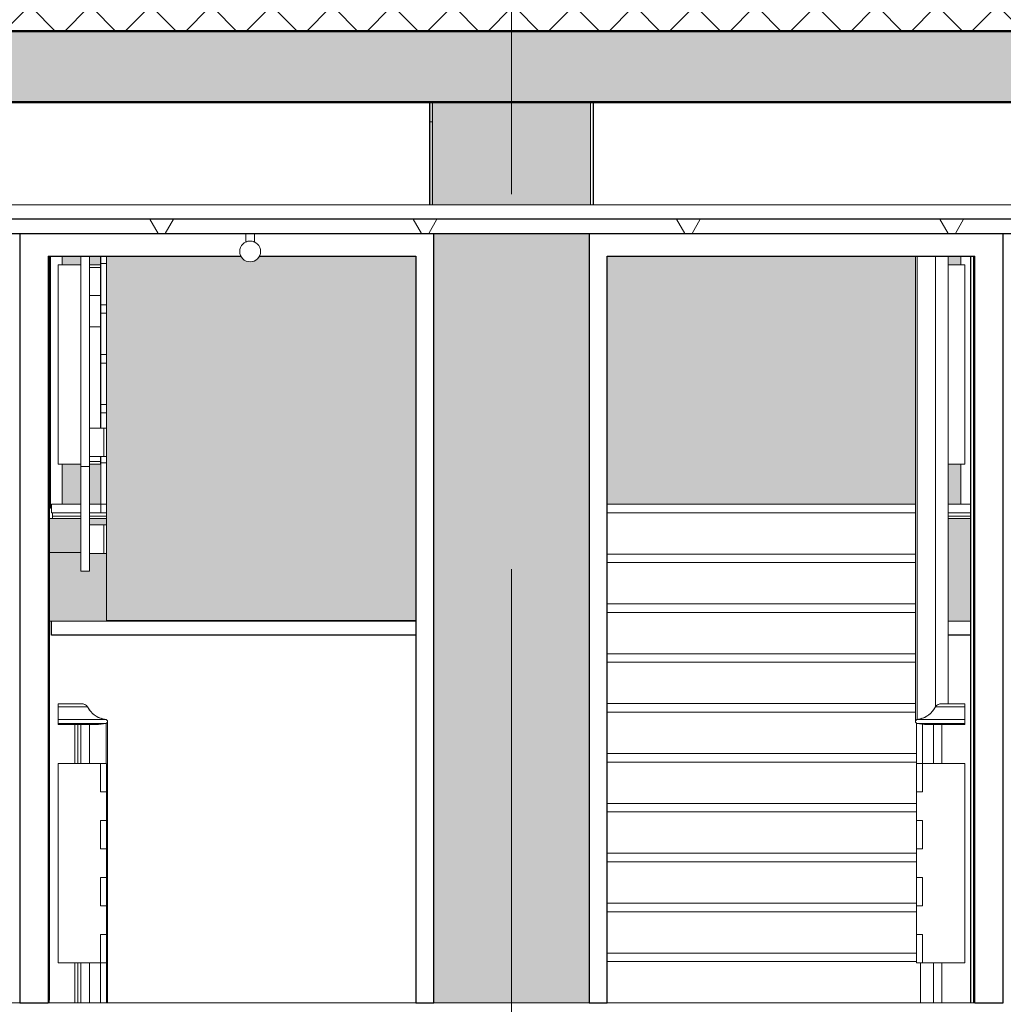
# Model space of a CAD drawing. Extents: x 50445 to 145605, y -10968 to 41989.
# Tile 283 of 338: x 100471 to 103921, y 12182 to 15637. Entities that reach past the tile are written whole.
import ezdxf

# ---------------------------------------------------------------- set-up
doc = ezdxf.new("R2010")
doc.units = 0
doc.header["$LTSCALE"] = 414.30304
doc.header["$MEASUREMENT"] = 0
doc.linetypes.add('stramien', pattern=[22.225, 12.7, -3.175, 3.175, -3.175])
doc.layers.get('0').update_dxf_attribs({"linetype": 'CONTINUOUS'})
for name, color, linetype, lineweight in [('A-CLNG-PATT', 5, 'CONTINUOUS', 25), ('A-CLNG-SUSP', 5, 'CONTINUOUS', 25), ('A-DETL', 5, 'CONTINUOUS', 18), ('A-DOOR', 1, 'CONTINUOUS', 25), ('A-EQPM', 6, 'CONTINUOUS', 18), ('A-FLOR-OTLN', 6, 'CONTINUOUS', 18), ('A-FLOR-PATT', 8, 'CONTINUOUS', 50), ('A-GENM', 6, 'CONTINUOUS', 18), ('I-WALL', 2, 'CONTINUOUS', 25), ('S-BEAM', 4, 'CONTINUOUS', 18), ('S-GRID', 1, 'CONTINUOUS', 18)]:
    doc.layers.add(name, color=color, linetype=linetype, lineweight=lineweight)

# ---------------------------------------------------------------- blocks, each defined once
blk = doc.blocks.new('34_leuning zijkant betontrap trappenhuis westgevel staandaard links - 24_betontrap trappenhuis 3500 hoog-2949909-plotview doorsnede C C  -  1 op 100')
at = {"layer": 'A-EQPM'}
for p, q in [((19509.8, 9069.3), (19426.6, 9069.3)), ((19426.6, 9059.1), (19426.6, 9069.3)), ((19426.6, 9014.4), (19426.6, 9059.1)), ((19529.9, 9059.1), (19426.6, 9059.1)), ((19426.6, 9000.9), (19426.6, 9014.4)), ((19426.6, 9014.4), (19593.8, 9014.4)), ((19426.6, 8996.9), (19426.6, 9000.9)), ((19594.8, 9000.9), (19426.6, 9000.9)), ((19426.6, 8996.9), (19565.9, 8996.9)), ((19484.7, 8996.9), (19484.7, 8860)), ((19495.2, 8860), (19495.2, 8996.9)), ((19506.6, 8860), (19506.6, 8996.9)), ((19536.6, 8996.9), (19536.6, 8860)), ((19594.7, 9000.9), (19568.4, 8996.9)), ((19594.7, 8860), (19594.7, 9000.9)), ((19599.6, 8020), (19599.6, 9006.5)), ((19574.6, 8860), (19426.6, 8860)), ((19426.6, 8860), (19426.6, 8160)), ((19574.6, 8760), (19574.6, 8860)), ((19574.6, 8760), (19574.6, 8860)), ((19574.6, 8860), (19596.6, 8860)), ((19596.6, 8860), (19596.6, 8760)), ((19596.6, 8760), (19574.6, 8760)), ((19596.6, 8760), (19574.6, 8760)), ((19596.6, 8660), (19596.6, 8760)), ((19574.6, 8560), (19574.6, 8660)), ((19574.6, 8660), (19596.6, 8660)), ((19574.6, 8560), (19574.6, 8660)), ((19596.6, 8660), (19574.6, 8660)), ((19596.6, 8660), (19596.6, 8560)), ((19596.6, 8560), (19574.6, 8560)), ((19596.6, 8560), (19574.6, 8560)), ((19596.6, 8460), (19596.6, 8560)), ((19574.6, 8360), (19574.6, 8460)), ((19574.6, 8460), (19596.6, 8460)), ((19574.6, 8360), (19574.6, 8460)), ((19596.6, 8460), (19574.6, 8460)), ((19596.6, 8460), (19596.6, 8360)), ((19596.6, 8360), (19574.6, 8360)), ((19596.6, 8360), (19574.6, 8360)), ((19596.6, 8260), (19596.6, 8360)), ((19574.6, 8160), (19574.6, 8260)), ((19574.6, 8260), (19596.6, 8260)), ((19574.6, 8160), (19574.6, 8260)), ((19596.6, 8260), (19574.6, 8260)), ((19596.6, 8260), (19596.6, 8160)), ((19426.6, 8160), (19574.6, 8160)), ((19484.7, 8160), (19484.7, 8020)), ((19495.2, 8020), (19495.2, 8160)), ((19506.6, 8020), (19506.6, 8160)), ((19536.6, 8160), (19536.6, 8020)), ((19596.6, 8160), (19574.6, 8160)), ((19574.6, 8020), (19574.6, 8160)), ((19596.6, 8160), (19596.6, 8020)), ((19506.6, 6401.7), (19506.6, 7140)), ((19536.6, 7140), (19536.6, 6401.7)), ((19574.6, 6536.7), (19574.6, 7140)), ((19506.6, 7110), (19426.6, 7110)), ((19426.6, 7110), (19426.6, 6410)), ((19574.6, 7110), (19536.6, 7110)), ((19536.6, 7100), (19574.6, 7100)), ((19536.6, 7001.7), (19574.6, 7001.7)), ((19574.6, 6836.7), (19574.6, 6924.2)), ((19576.6, 6924.2), (19574.6, 6924.2)), ((19574.6, 6891.7), (19536.6, 6891.7)), ((19576.6, 6836.7), (19574.6, 6836.7)), ((19536.6, 6536.7), (19586.6, 6536.7)), ((19586.6, 6436.7), (19586.6, 6536.7)), ((19586.6, 6536.7), (19596.6, 6536.7)), ((19586.6, 6436.7), (19536.6, 6436.7)), ((19574.6, 6410), (19574.6, 6436.7)), ((19596.6, 6436.7), (19586.6, 6436.7)), ((19426.6, 6410), (19506.6, 6410)), ((19506.6, 6035.4), (19506.6, 6401.7)), ((19506.6, 6401.7), (19536.6, 6401.7)), ((19574.6, 6420), (19536.6, 6420)), ((19536.6, 6410), (19574.6, 6410)), ((19536.6, 6401.7), (19536.6, 6035.4)), ((19576.6, 6410), (19574.6, 6410)), ((19576.6, 6410), (19574.6, 6410)), ((19536.6, 6197.4), (19586.6, 6197.4)), ((19586.6, 6097.4), (19586.6, 6197.4)), ((19586.6, 6197.4), (19596.6, 6197.4)), ((19586.6, 6097.4), (19536.6, 6097.4)), ((19596.6, 6097.4), (19586.6, 6097.4)), ((19506.6, 6035.4), (19536.6, 6035.4))]:
    blk.add_line(p, q, dxfattribs=at)
at = {"layer": 'A-EQPM', "flags": 128}
for points in [[(19529.9, 9059.1), (19526.3, 9063.1), (19521.9, 9066.2), (19516.9, 9068.3), (19511.6, 9069.2), (19509.8, 9069.3)], [(19511.6, 9069.2), (19516.9, 9068.3), (19521.8, 9066.2), (19526.2, 9063.1), (19529.9, 9059.1)], [(19593.8, 9014.4), (19578, 9017.8), (19563.1, 9024.3), (19549.8, 9033.6), (19538.6, 9045.3), (19529.9, 9059.1)], [(19529.9, 9059.1), (19538.5, 9045.3), (19549.7, 9033.6), (19563, 9024.3), (19577.9, 9017.8), (19593.8, 9014.4)], [(19565.9, 8996.9), (19568.5, 8996.9), (19594.8, 9000.9)], [(19594.8, 9000.9), (19596.2, 9001.5), (19597.4, 9002.5), (19598.4, 9003.6), (19599.1, 9005), (19599.5, 9006.5), (19599.6, 9008), (19599.3, 9009.5), (19598.7, 9010.9), (19597.8, 9012.2), (19596.7, 9013.2), (19595.3, 9013.9), (19593.8, 9014.4)], [(19593.8, 9014.4), (19595.3, 9013.9), (19596.6, 9013.2), (19597.8, 9012.2), (19598.7, 9010.9), (19599.3, 9009.5), (19599.5, 9008), (19599.5, 9006.5), (19599.1, 9005), (19598.4, 9003.6), (19597.4, 9002.5), (19596.1, 9001.5), (19594.7, 9000.9)]]:
    blk.add_lwpolyline(points, dxfattribs=at)
at = {"layer": 'A-EQPM'}
for points in [[(19513.4, 9069), (19513.8, 9069), (19514.2, 9068.9), (19514.6, 9068.8)], [(19519.3, 9067.4), (19519.7, 9067.3), (19520.1, 9067.1), (19520.5, 9066.9)], [(19529.9, 9059.1), (19532.6, 9053.6), (19535.9, 9048.4), (19539.8, 9043.7)], [(19544.2, 9038.8), (19547, 9035.9), (19550.1, 9033.2), (19553.3, 9030.7)], [(19559, 9026.6), (19562.6, 9024.4), (19566.2, 9022.2), (19570, 9020.6)], [(19575.8, 9018.5), (19581.6, 9016.4), (19587.7, 9015.1), (19593.8, 9014.4)]]:
    blk.add_open_spline(points, degree=3, dxfattribs=at)
blk = doc.blocks.new('34_leuning zijkant betontrap trappenhuis westgevel standaard rechts - 24_betontrap trappenhuis 3500 hoog-V13-plotview doorsnede C C  -  1 op 100')
at = {"layer": 'A-EQPM'}
for p, q in [((22433.6, 3640), (22433.6, 2007.5)), ((22439.4, 3640), (22439.4, 2014.4)), ((22503.3, 2059.1), (22503.3, 3640)), ((22548.5, 2069.1), (22548.5, 3640)), ((22606.6, 3610), (22548.4, 3610)), ((22606.6, 2910), (22606.6, 3610)), ((22548.5, 2910), (22606.6, 2910)), ((22606.6, 2059.1), (22503.4, 2059.1)), ((22606.6, 2069.3), (22523.6, 2069.3)), ((22606.6, 2069.3), (22606.6, 2059.1)), ((22606.6, 2059.1), (22606.6, 2014.4)), ((22439.5, 2014.4), (22606.6, 2014.4)), ((22606.6, 2014.4), (22606.6, 2000.9)), ((22436.6, 1860), (22436.6, 2001.9)), ((22464.8, 1996.9), (22438.5, 2000.9)), ((22606.6, 2000.9), (22438.6, 2000.9)), ((22458.6, 1997.9), (22458.6, 1860)), ((22467.4, 1996.9), (22606.6, 1996.9)), ((22496.6, 1860), (22496.6, 1996.9)), ((22526.6, 1996.9), (22526.6, 1860)), ((22606.6, 2000.9), (22606.6, 1996.9)), ((22436.6, 1760), (22436.6, 1860)), ((22436.6, 1860), (22458.6, 1860)), ((22606.6, 1860), (22458.6, 1860)), ((22458.6, 1860), (22458.6, 1760)), ((22458.6, 1860), (22458.6, 1760)), ((22606.6, 1160), (22606.6, 1860)), ((22458.6, 1760), (22436.6, 1760)), ((22436.6, 1760), (22436.6, 1660)), ((22436.6, 1760), (22458.6, 1760)), ((22436.6, 1660), (22458.6, 1660)), ((22436.6, 1560), (22436.6, 1660)), ((22436.6, 1660), (22458.6, 1660)), ((22458.6, 1660), (22458.6, 1560)), ((22458.6, 1660), (22458.6, 1560)), ((22458.6, 1560), (22436.6, 1560)), ((22436.6, 1560), (22436.6, 1460)), ((22436.6, 1560), (22458.6, 1560)), ((22436.6, 1460), (22458.6, 1460)), ((22436.6, 1360), (22436.6, 1460)), ((22436.6, 1460), (22458.6, 1460)), ((22458.6, 1460), (22458.6, 1360)), ((22458.6, 1460), (22458.6, 1360)), ((22458.6, 1360), (22436.6, 1360)), ((22436.6, 1360), (22436.6, 1260)), ((22436.6, 1360), (22458.6, 1360)), ((22436.6, 1260), (22458.6, 1260)), ((22436.6, 1160), (22436.6, 1260)), ((22458.6, 1260), (22436.6, 1260)), ((22458.6, 1260), (22458.6, 1160)), ((22458.6, 1260), (22458.6, 1160)), ((22436.6, 1160), (22458.6, 1160)), ((22458.6, 1160), (22606.6, 1160)), ((22496.6, 1020), (22496.6, 1160)), ((22526.6, 1160), (22526.6, 1020))]:
    blk.add_line(p, q, dxfattribs=at)
at = {"layer": 'A-EQPM', "flags": 128}
for points in [[(22439.4, 2014.4), (22455.3, 2017.8), (22470.2, 2024.3), (22483.5, 2033.6), (22494.7, 2045.3), (22503.3, 2059.1)], [(22503.4, 2059.1), (22494.8, 2045.3), (22483.6, 2033.6), (22470.3, 2024.3), (22455.4, 2017.8), (22439.5, 2014.4)], [(22503.3, 2059.1), (22507, 2063.1), (22511.4, 2066.2), (22516.3, 2068.3), (22521.6, 2069.2)], [(22523.6, 2069.3), (22521.8, 2069.2), (22516.5, 2068.3), (22511.5, 2066.2), (22507.1, 2063.1), (22503.4, 2059.1)], [(22438.5, 2000.9), (22437.1, 2001.5), (22435.8, 2002.5), (22434.8, 2003.6), (22434.1, 2005), (22433.7, 2006.5), (22433.6, 2008), (22433.9, 2009.5), (22434.5, 2010.9), (22435.4, 2012.2), (22436.6, 2013.2), (22437.9, 2013.9), (22439.4, 2014.4)], [(22439.5, 2014.4), (22438, 2013.9), (22436.7, 2013.2), (22435.5, 2012.2), (22434.6, 2010.9), (22434, 2009.5), (22433.8, 2008), (22433.8, 2006.5), (22434.2, 2005), (22434.9, 2003.6), (22435.9, 2002.5), (22437.2, 2001.5), (22438.6, 2000.9)], [(22438.6, 2000.9), (22464.9, 1996.9), (22467.4, 1996.9)]]:
    blk.add_lwpolyline(points, dxfattribs=at)
at = {"layer": 'A-EQPM'}
for points in [[(22489.4, 2039.2), (22486.4, 2036), (22483.1, 2033.2), (22479.7, 2030.6)], [(22503.3, 2059.1), (22500.6, 2053.5), (22497.2, 2048.3), (22493.2, 2043.5)], [(22508.8, 2064.5), (22508.3, 2064.2), (22507.9, 2063.9), (22507.5, 2063.6)], [(22514.2, 2067.5), (22513.7, 2067.3), (22513.2, 2067.1), (22512.7, 2066.9)], [(22519.9, 2069.1), (22519.5, 2069), (22519, 2068.9), (22518.6, 2068.8)], [(22435.2, 2011.9), (22434.8, 2011.4), (22434.2, 2010.5), (22433.7, 2008.9), (22433.6, 2007.2), (22433.9, 2005.5), (22434.3, 2004.5), (22434.6, 2004)], [(22457.5, 2018.5), (22451.6, 2016.5), (22445.6, 2015.1), (22439.4, 2014.4)], [(22474.3, 2026.8), (22470.7, 2024.4), (22466.9, 2022.2), (22462.9, 2020.5)]]:
    blk.add_open_spline(points, degree=3, dxfattribs=at)
blk = doc.blocks.new('34_KU_hardglazen balustrade trappenhuis westgevel - Type-V14-plotview doorsnede C C  -  1 op 100')
at = {"layer": 'A-EQPM'}
h = blk.add_hatch(color=256, dxfattribs=at)
h.paths.add_polyline_path([(22403.6, 9770.5), (22433.6, 9770.5), (22433.6, 10640), (21352.6, 10640), (21352.6, 9770.5), (22125.3, 9770.5)], flags=0)
h.paths.add_polyline_path([(19440.1, 9770.5), (19506.6, 9770.5), (19506.6, 9910), (19440.1, 9910)], flags=0)
h.paths.add_polyline_path([(19536.6, 9770.5), (19576.6, 9770.5), (19576.6, 9910), (19536.6, 9910)], flags=0)
h.paths.add_polyline_path([(22548.5, 9770.5), (22593.2, 9770.5), (22593.2, 9910), (22548.5, 9910), (22548.5, 9860.1)], flags=0)
h.paths.add_polyline_path([(22578.8, 10610), (22593.2, 10610), (22593.2, 10640), (22548.5, 10640), (22548.5, 10610)], flags=0)
h.paths.add_polyline_path([(19574.6, 10610), (19574.6, 10640), (19536.6, 10640), (19536.6, 10610)], flags=0)
h.paths.add_polyline_path([(19440.1, 10610), (19506.6, 10610), (19506.6, 10640), (19440.1, 10640)], flags=0)
for p, q in [((19400.1, 10640), (19400.1, 9756.5)), ((19440.1, 10610), (19440.1, 10640)), ((22593.2, 10640), (22593.2, 10610)), ((19440.1, 9770.5), (19440.1, 9910)), ((22593.2, 9910), (22593.2, 9770.5)), ((19403.6, 9756.5), (19400.1, 9756.5)), ((19406.6, 9770.5), (19506.6, 9770.5)), ((19536.6, 9770.5), (19576.6, 9770.5)), ((21352.6, 9770.5), (22433.8, 9770.5)), ((22548.5, 9770.5), (22626.6, 9770.5)), ((19406.6, 9727.8), (19406.6, 9739.3)), ((19406.6, 9739.3), (19506.6, 9739.3)), ((19406.6, 9720), (19406.6, 9727.8)), ((19406.6, 9727.8), (19506.6, 9727.8)), ((19536.6, 9739.3), (19596.6, 9739.3)), ((19536.6, 9727.8), (19596.6, 9727.8)), ((22548.5, 9739.3), (22626.6, 9739.3)), ((22548.5, 9727.8), (22626.6, 9727.8)), ((22626.6, 9739.3), (22626.6, 9727.8)), ((22626.6, 9727.8), (22626.6, 9720))]:
    blk.add_line(p, q, dxfattribs=at)
blk = doc.blocks.new('32_KA HK-14 - Houten deur op kleefmagneet trappenhuis-4622518-plotview doorsnede C C  -  1 op 100')
at = {"layer": 'A-DOOR'}
for p, q in [((19291.6, 10720), (19291.6, 8020)), ((20744.6, 8020), (20744.6, 10720)), ((19391.6, 10640), (19391.6, 8020)), ((19391.6, 10640), (20067.7, 10640)), ((20132.2, 10640), (20680.6, 10640)), ((20680.6, 10640), (20680.6, 8020)), ((19291.6, 8020), (19391.6, 8020)), ((20680.6, 8020), (20744.6, 8020))]:
    blk.add_line(p, q, dxfattribs=at)
at = {"layer": 'A-DOOR', "lineweight": 18}
for p, q in [((19395.6, 10640), (19395.6, 8030)), ((19395.6, 8030), (19391.6, 8030))]:
    blk.add_line(p, q, dxfattribs=at)
blk = doc.blocks.new('32_KA HK-14 - Houten deur op kleefmagneet trappenhuis-V19-plotview doorsnede C C  -  1 op 100')
at = {"layer": 'A-DOOR'}
for p, q in [((21288.6, 14220), (21288.6, 11520)), ((22741.6, 11520), (22741.6, 14220)), ((21352.6, 11520), (21352.6, 14140)), ((21352.6, 14140), (22641.6, 14140)), ((22641.6, 11520), (22641.6, 14140)), ((21288.6, 11520), (21352.6, 11520)), ((22641.6, 11520), (22741.6, 11520))]:
    blk.add_line(p, q, dxfattribs=at)
at = {"layer": 'A-DOOR', "lineweight": 18}
for p, q in [((22637.6, 11530), (22637.6, 14140)), ((22641.6, 11530), (22637.6, 11530))]:
    blk.add_line(p, q, dxfattribs=at)
blk = doc.blocks.new('42_KA leemstuc betonkolomafwerking - Type-V60-plotview doorsnede C C  -  1 op 100')
at = {"layer": 'A-GENM'}
h = blk.add_hatch(color=256, dxfattribs=at)
h.paths.add_polyline_path([(21012.1, 11520), (21288.6, 11520), (21288.6, 14220), (20744.6, 14220), (20744.6, 11520)], flags=0)
h.paths.add_polyline_path([(21293.6, 14320), (21293.6, 14680), (20739.6, 14680), (20739.6, 14320), (21290.4, 14320)], flags=0)
for p, q in [((20739.6, 14680), (20739.6, 14320)), ((21293.6, 14680), (21293.6, 14320)), ((20744.6, 11520), (21288.6, 11520))]:
    blk.add_line(p, q, dxfattribs=at)
blk = doc.blocks.new('41_betontrap natuursteen afwerking - 24_betontrap trappenhuis 3500 hoog-2911512-plotview doorsnede C C  -  1 op 100')
at = {"layer": 'A-EQPM'}
for p, q in [((19576.6, 3615), (19576.6, 3640)), ((19576.6, 3470), (19576.6, 3615)), ((19596.6, 3615), (19576.6, 3615))]:
    blk.add_line(p, q, dxfattribs=at)
blk = doc.blocks.new('41_betontrap natuursteen afwerking - 24_betontrap trappenhuis 3500 hoog-V77-plotview doorsnede C C  -  1 op 100')
at = {"layer": 'A-EQPM'}
for p, q in [((19576.6, 2915), (19576.6, 2936.7)), ((19576.6, 2770), (19576.6, 2915)), ((19596.6, 2915), (19576.6, 2915))]:
    blk.add_line(p, q, dxfattribs=at)
blk = doc.blocks.new('41_betontrap natuursteen afwerking - 24_betontrap trappenhuis 3500 hoog-V78-plotview doorsnede C C  -  1 op 100')
at = {"layer": 'A-EQPM'}
for p, q in [((19576.6, 3090), (19576.6, 3120)), ((19596.6, 3120), (19576.6, 3120)), ((19576.6, 3036.7), (19576.6, 3090)), ((19596.6, 3090), (19576.6, 3090))]:
    blk.add_line(p, q, dxfattribs=at)
blk = doc.blocks.new('41_betontrap natuursteen afwerking - 24_betontrap trappenhuis 3500 hoog-V79-plotview doorsnede C C  -  1 op 100')
at = {"layer": 'A-EQPM'}
for p, q in [((19576.6, 3265), (19576.6, 3295)), ((19596.6, 3295), (19576.6, 3295)), ((19576.6, 3120), (19576.6, 3265)), ((19596.6, 3265), (19576.6, 3265))]:
    blk.add_line(p, q, dxfattribs=at)
blk = doc.blocks.new('41_betontrap natuursteen afwerking tussenbordes naar beneden - 24_betontrap trappenhuis 3500 hoog-2916863-plotview doorsnede C C  -  1 op 100')
at = {"layer": 'A-EQPM'}
for p, q in [((19576.6, 2740), (19576.6, 2770)), ((19596.6, 2770), (19576.6, 2770)), ((19596.6, 2740), (19576.6, 2740))]:
    blk.add_line(p, q, dxfattribs=at)
blk = doc.blocks.new('41_betontrap natuursteen afwerking - 24_betontrap trappenhuis 3500 hoog-V80-plotview doorsnede C C  -  1 op 100')
at = {"layer": 'A-EQPM'}
for p, q in [((22436.6, 1895), (21352.6, 1895)), ((21352.6, 1865), (22436.6, 1865))]:
    blk.add_line(p, q, dxfattribs=at)
blk = doc.blocks.new('41_betontrap natuursteen afwerking - 24_betontrap trappenhuis 3500 hoog-V81-plotview doorsnede C C  -  1 op 100')
at = {"layer": 'A-EQPM'}
for p, q in [((22433.8, 2070), (21352.6, 2070)), ((21352.6, 2040), (22433.8, 2040))]:
    blk.add_line(p, q, dxfattribs=at)
blk = doc.blocks.new('41_betontrap natuursteen afwerking bordes boven - 24_betontrap trappenhuis 3500 hoog-2921393-plotview doorsnede C C  -  1 op 100')
at = {"layer": 'A-EQPM'}
for p, q in [((22433.8, 2770), (21352.6, 2770)), ((21352.6, 2740), (22433.8, 2740))]:
    blk.add_line(p, q, dxfattribs=at)
blk = doc.blocks.new('41_betontrap natuursteen afwerking - 24_betontrap trappenhuis 3500 hoog-V82-plotview doorsnede C C  -  1 op 100')
at = {"layer": 'A-EQPM'}
for p, q in [((22436.6, 1195), (21352.6, 1195)), ((21352.6, 1165), (22436.6, 1165)), ((22451, 1160), (22451, 1020))]:
    blk.add_line(p, q, dxfattribs=at)
blk = doc.blocks.new('65_KA_ETAP K8 nooduitje buisvormig - Type-10172408-plotview doorsnede C C  -  1 op 100')
at = {"layer": 'A-GENM'}
for p, q in [((20084.9, 7220), (20084.9, 7190)), ((20114.9, 7190), (20114.9, 7220))]:
    blk.add_line(p, q, dxfattribs=at)
for start, end in [(0, 180), (108.0803, 114.2651), (77.8675, 102.1325), (65.7349, 71.9197), (180, 0)]:
    blk.add_arc((20099.9, 7156.7), 36.5, start, end, dxfattribs=at)
blk = doc.blocks.new('24_betontrap trappenhuis westgevel 3500 hoog - 24_betontrap trappenhuis 3500 hoog-V6-plotview doorsnede C C  -  1 op 100')
at = {"layer": 'A-GENM'}
blk.add_hatch(color=256, dxfattribs=at).paths.add_polyline_path([(20729.6, 14611.4), (20739.6, 14611.4), (20739.6, 14680), (20729.6, 14680)], flags=0)
h = blk.add_hatch(color=256, dxfattribs=at)
h.paths.add_polyline_path([(19898.9, 12861.4), (20680.6, 12861.4), (20680.6, 14140), (20132.2, 14140), (20131.6, 14138.5), (20125.8, 14130.9), (20118.2, 14125.1), (20109.4, 14121.5), (20099.9, 14120.2), (20090.5, 14121.5), (20081.7, 14125.1), (20074.1, 14130.9), (20066.4, 14140), (19596.6, 14140), (19596.6, 12861.4)], flags=0)
h.paths.add_polyline_path([(20733.8, 14320), (20739.6, 14320), (20739.6, 14611.4), (20729.6, 14611.4), (20729.6, 14320)], flags=0)
at = {"layer": 'A-GENM', "color": 7}
for p, q in [((20729.6, 14611.4), (20739.6, 14611.4)), ((19596.6, 12861.4), (19596.6, 14140)), ((19596.6, 12861.4), (20680.6, 12861.4))]:
    blk.add_line(p, q, dxfattribs=at)
blk = doc.blocks.new('3073_04 constructie_abt_export 08-11-2012_rvt-1-plotview doorsnede C C  -  1 op 100')
at = {"layer": 'A-FLOR-PATT', "lineweight": 18}
h = blk.add_hatch(color=7, dxfattribs=at)
h.paths.add_polyline_path([(23238.4, 14680), (43366.6, 14680), (43366.6, 14930), (4116.6, 14930), (4116.6, 14680), (22681.8, 14680)], flags=0)
h.paths.add_polyline_path([(48284.6, 14680), (53211.6, 14680), (53211.6, 14930), (48166.6, 14930), (48166.6, 14680)], flags=0)
at = {"layer": 'S-BEAM', "lineweight": 5}
h = blk.add_hatch(color=256, dxfattribs=at)
h.paths.add_polyline_path([(22548.5, 12860), (22627.5, 12860), (22627.5, 13220), (22548.5, 13220), (22548.5, 12864.7)], flags=0)
h.paths.add_polyline_path([(22637.5, 12860), (22637.6, 12860), (22637.5, 12864.7)], flags=0)
h.paths.add_polyline_path([(19596.6, 12860), (20680.6, 12860), (20680.6, 12861.4), (19596.6, 12861.4), (19596.6, 13097.4), (19536.6, 13097.4), (19536.6, 13035.4), (19506.6, 13035.4), (19506.6, 13220), (19395.6, 13220), (19395.6, 12860)], flags=0)
h.paths.add_polyline_path([(19586.6, 13197.4), (19596.6, 13197.4), (19596.6, 13220), (19536.6, 13220), (19536.6, 13197.4)], flags=0)
at = {"layer": 'A-FLOR-OTLN', "color": 90, "lineweight": 50}
for p, q in [((43366.6, 14930), (4116.6, 14930)), ((4366.6, 14680), (43366.6, 14680))]:
    blk.add_line(p, q, dxfattribs=at)
at = {"layer": 'A-FLOR-OTLN', "color": 7}
for p, q in [((19395.6, 13220), (19506.6, 13220)), ((19536.6, 13220), (19596.6, 13220)), ((19506.6, 13100), (19395.6, 13100))]:
    blk.add_line(p, q, dxfattribs=at)
at = {"layer": 'S-BEAM', "color": 7}
for p, q in [((19395.6, 13220), (19506.6, 13220)), ((19536.6, 13220), (19596.6, 13220)), ((22548.5, 13220), (22627.5, 13220)), ((19395.6, 12860), (20680.6, 12860)), ((22548.5, 12860), (22627.5, 12860))]:
    blk.add_line(p, q, dxfattribs=at)
at = {"lineweight": 18}
blk.add_blockref('24_betontrap trappenhuis westgevel 3500 hoog - 24_betontrap trappenhuis 3500 hoog-V6-plotview doorsnede C C  -  1 op 100', (0, 0), dxfattribs=at)

msp = doc.modelspace()

# ---------------------------------------------------------------- hatches: boundary and pattern name
at = {"layer": 'A-CLNG-PATT', "lineweight": 18}
h = msp.add_hatch(dxfattribs=at)
h.set_pattern_fill('FP_21', color=256, angle=150, style=0, pattern_type=2)
h.set_pattern_definition([(60, (114825.1, 10064.8), (-692.82, 400), []), (120, (114825.1, 10064.8), (-692.82, -400), [])])
h.paths.add_polyline_path([(104418, 14887.2), (112568.1, 14887.2), (112568.1, 14937.2), (86324.1, 14937.2), (86324.1, 14887.2), (103861.4, 14887.2)], flags=0)
h.paths.add_polyline_path([(134568.5, 14887.2), (134568.5, 14937.2), (129646.1, 14937.2), (129646.1, 14887.2), (134473.4, 14887.2)], flags=0)
h.paths.add_polyline_path([(124245.6, 14887.2), (124245.6, 14937.2), (120127.9, 14937.2), (120127.9, 14887.2), (123341.7, 14887.2)], flags=0)
h.paths.add_polyline_path([(119391.9, 14887.2), (119391.9, 14937.2), (119376.1, 14937.2), (119376.1, 14887.2)], flags=0)
at = {"layer": 'A-FLOR-PATT', "lineweight": 18}
h = msp.add_hatch(dxfattribs=at)
h.set_pattern_fill('FP_6', color=256, angle=135, style=0, pattern_type=2)
h.set_pattern_definition([(45, (114825.1, 10064.78), (-106.066, 106.066), []), (135, (114825.1, 10064.78), (-106.066, -106.066), [])])
h.paths.add_polyline_path([(108870.6, 15597.2), (124314.2, 15597.2), (124314.2, 15677.2), (85546.1, 15677.2), (85546.1, 15597.2), (107757.4, 15597.2)], flags=0)
h.paths.add_polyline_path([(135366.1, 15597.2), (135365.8, 15677.2), (129430.2, 15677.2), (129430.2, 15597.2), (135030, 15597.2)], flags=0)

# ---------------------------------------------------------------- linework, layer by layer
at = {"layer": 'A-CLNG-SUSP'}
for p, q in [((112568.1, 14937.2), (86324.1, 14937.2)), ((86324.1, 14887.2), (112568.1, 14887.2)), ((100583.1, 13477.2), (100583.1, 13527.2)), ((101860.1, 13477.2), (100583.1, 13477.2)), ((103807, 13477.2), (103728, 13477.2))]:
    msp.add_line(p, q, dxfattribs=at)
at = {"layer": 'A-DETL', "linetype": 'stramien'}
msp.add_line((137516.8, 12187.2), (76916.8, 12187.2), dxfattribs=at)
at = {"layer": 'A-FLOR-OTLN', "lineweight": 50}
msp.add_line((85296.1, 15597.2), (124314.2, 15597.2), dxfattribs=at)
at = {"layer": 'A-FLOR-OTLN'}
for p, q in [((100583.1, 13937.2), (100686.1, 13937.2)), ((100583.1, 13907.2), (100583.1, 13937.2)), ((100716.1, 13937.2), (100756.1, 13937.2)), ((103728, 13937.2), (103807, 13937.2)), ((100686.1, 13907.2), (100583.1, 13907.2)), ((100756.1, 13907.2), (100716.1, 13907.2)), ((103807, 13907.2), (103728, 13907.2)), ((100571.1, 12187.2), (101860.1, 12187.2)), ((101924.1, 12187.2), (102468.1, 12187.2)), ((102532.1, 12187.2), (103821.1, 12187.2)), ((103921.1, 12187.2), (103921.1, 12187.2))]:
    msp.add_line(p, q, dxfattribs=at)
at = {"layer": 'A-GENM'}
msp.add_line((99735.1, 14987.2), (104657.6, 14987.2), dxfattribs=at)
at = {"layer": 'I-WALL'}
for p, q in [((101909.1, 14987.2), (101909.1, 15347.2)), ((102483.1, 15347.2), (102483.1, 14987.2)), ((103807, 12187.2), (103807, 14807.2)), ((103817, 14807.2), (103817, 12187.2)), ((100573.1, 12197.2), (100573.1, 12187.2))]:
    msp.add_line(p, q, dxfattribs=at)
at = {"layer": 'S-GRID', "linetype": 'stramien'}
msp.add_line((102196.1, -9967.8), (102196.1, 31258.5), dxfattribs=at)

# ---------------------------------------------------------------- block references
at = {"lineweight": 5}
msp.add_blockref('3073_04 constructie_abt_export 08-11-2012_rvt-1-plotview doorsnede C C  -  1 op 100', (81179.5, 667.2), dxfattribs=at)
at = {"layer": 'A-DOOR'}
for name, p in [('32_KA HK-14 - Houten deur op kleefmagneet trappenhuis-4622518-plotview doorsnede C C  -  1 op 100', (81179.5, 4167.2)), ('32_KA HK-14 - Houten deur op kleefmagneet trappenhuis-V19-plotview doorsnede C C  -  1 op 100', (81179.5, 667.2))]:
    msp.add_blockref(name, p, dxfattribs=at)
at = {"layer": 'A-EQPM'}
for name, p in [('34_leuning zijkant betontrap trappenhuis westgevel staandaard links - 24_betontrap trappenhuis 3500 hoog-2949909-plotview doorsnede C C  -  1 op 100', (81179.5, 7667.2)), ('34_KU_hardglazen balustrade trappenhuis westgevel - Type-V14-plotview doorsnede C C  -  1 op 100', (81179.5, 4167.2)), ('41_betontrap natuursteen afwerking - 24_betontrap trappenhuis 3500 hoog-2911512-plotview doorsnede C C  -  1 op 100', (81179.5, 11167.2)), ('34_leuning zijkant betontrap trappenhuis westgevel standaard rechts - 24_betontrap trappenhuis 3500 hoog-V13-plotview doorsnede C C  -  1 op 100', (81179.5, 11167.2)), ('41_betontrap natuursteen afwerking - 24_betontrap trappenhuis 3500 hoog-V79-plotview doorsnede C C  -  1 op 100', (81179.5, 11342.2)), ('41_betontrap natuursteen afwerking - 24_betontrap trappenhuis 3500 hoog-V79-plotview doorsnede C C  -  1 op 100', (81179.5, 11167.2)), ('41_betontrap natuursteen afwerking - 24_betontrap trappenhuis 3500 hoog-V78-plotview doorsnede C C  -  1 op 100', (81179.5, 11167.2)), ('41_betontrap natuursteen afwerking - 24_betontrap trappenhuis 3500 hoog-V77-plotview doorsnede C C  -  1 op 100', (81179.5, 11167.2)), ('41_betontrap natuursteen afwerking tussenbordes naar beneden - 24_betontrap trappenhuis 3500 hoog-2916863-plotview doorsnede C C  -  1 op 100', (81179.5, 11167.2)), ('41_betontrap natuursteen afwerking bordes boven - 24_betontrap trappenhuis 3500 hoog-2921393-plotview doorsnede C C  -  1 op 100', (81179.5, 11167.2)), ('41_betontrap natuursteen afwerking - 24_betontrap trappenhuis 3500 hoog-V81-plotview doorsnede C C  -  1 op 100', (81179.5, 11692.2)), ('41_betontrap natuursteen afwerking - 24_betontrap trappenhuis 3500 hoog-V81-plotview doorsnede C C  -  1 op 100', (81179.5, 11517.2)), ('41_betontrap natuursteen afwerking - 24_betontrap trappenhuis 3500 hoog-V81-plotview doorsnede C C  -  1 op 100', (81179.5, 11342.2)), ('34_leuning zijkant betontrap trappenhuis westgevel staandaard links - 24_betontrap trappenhuis 3500 hoog-2949909-plotview doorsnede C C  -  1 op 100', (81179.5, 4167.2)), ('41_betontrap natuursteen afwerking - 24_betontrap trappenhuis 3500 hoog-V81-plotview doorsnede C C  -  1 op 100', (81179.5, 11167.2)), ('41_betontrap natuursteen afwerking - 24_betontrap trappenhuis 3500 hoog-V80-plotview doorsnede C C  -  1 op 100', (81179.5, 11167.2)), ('41_betontrap natuursteen afwerking - 24_betontrap trappenhuis 3500 hoog-V80-plotview doorsnede C C  -  1 op 100', (81179.5, 10992.2)), ('41_betontrap natuursteen afwerking - 24_betontrap trappenhuis 3500 hoog-V80-plotview doorsnede C C  -  1 op 100', (81179.5, 10817.2)), ('41_betontrap natuursteen afwerking - 24_betontrap trappenhuis 3500 hoog-V80-plotview doorsnede C C  -  1 op 100', (81179.5, 10642.2)), ('41_betontrap natuursteen afwerking - 24_betontrap trappenhuis 3500 hoog-V82-plotview doorsnede C C  -  1 op 100', (81179.5, 11167.2))]:
    msp.add_blockref(name, p, dxfattribs=at)
at = {"layer": 'A-GENM'}
for name, p in [('42_KA leemstuc betonkolomafwerking - Type-V60-plotview doorsnede C C  -  1 op 100', (81179.5, 667.2)), ('65_KA_ETAP K8 nooduitje buisvormig - Type-10172408-plotview doorsnede C C  -  1 op 100', (81179.5, 7667.2))]:
    msp.add_blockref(name, p, dxfattribs=at)

doc.saveas('drawing.dxf')
